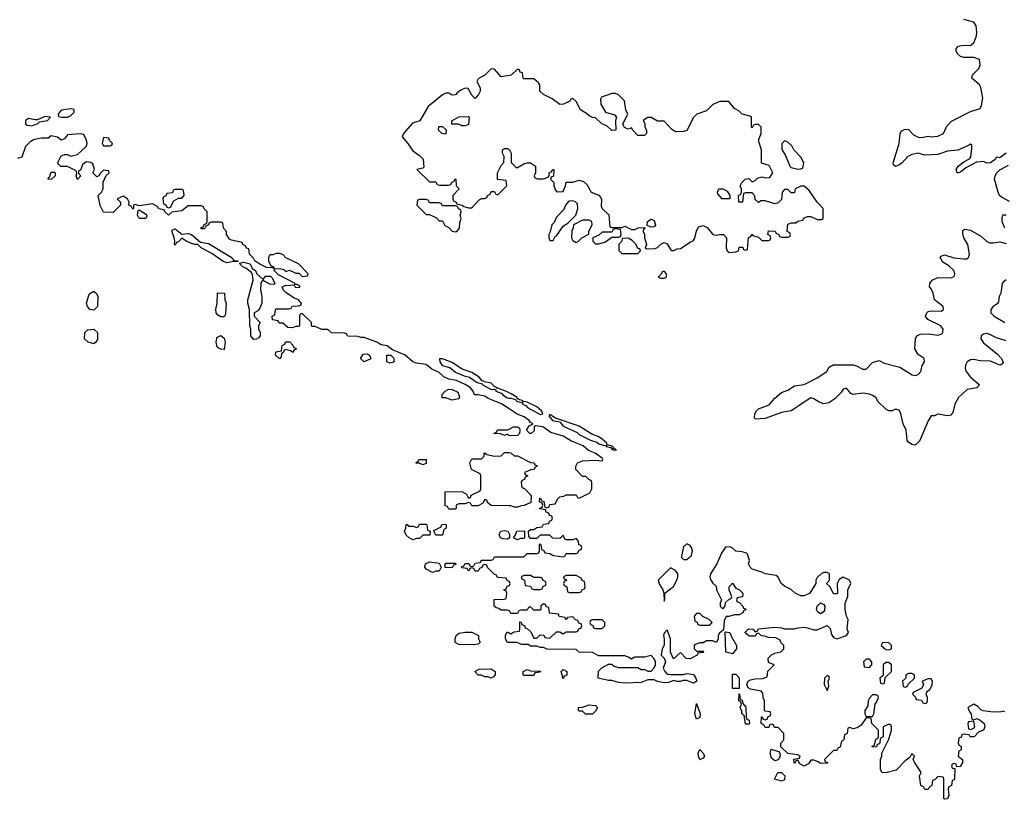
# Model space of a CAD drawing. Header units: inches. Extents: x 2601682 to 2755810, y 449311 to 584050.
# Tile 412 of 505: x 2686996 to 2693038, y 531966 to 536749. Entities that reach past the tile are written whole.
import ezdxf

# ---------------------------------------------------------------- set-up
doc = ezdxf.new("R2010")
doc.units = ezdxf.units.IN
doc.header["$MEASUREMENT"] = 0
doc.layers.add('C6583', color=7, linetype='Continuous')
doc.layers.add('C6593', color=7, linetype='Continuous')

msp = doc.modelspace()

# ---------------------------------------------------------------- linework, layer by layer
at = {"layer": 'C6583', "color": 2, "elevation": 6}
for points in [[(2690000, 536406.7), (2689950, 536398), (2689910, 536446), (2689890, 536448), (2689850, 536408), (2689810, 536386), (2689802, 536370), (2689822, 536330), (2689822, 536310), (2689810.9, 536289.1), (2689790, 536266), (2689770, 536286), (2689747.3, 536327.3), (2689730, 536328), (2689703.6, 536316.4), (2689679.6, 536300.4), (2689670, 536288), (2689650, 536286), (2689630, 536298), (2689610, 536298), (2689590, 536288), (2689503.5, 536216.5), (2689451.3, 536128.7), (2689406, 536114), (2689352, 536050), (2689342, 536030), (2689378, 535990), (2689406.8, 535946.8), (2689450, 535916), (2689472.7, 535892.7), (2689476, 535844), (2689470, 535838), (2689434, 535830), (2689510, 535754), (2689550, 535754), (2689558, 535738), (2689572.7, 535732.7), (2689627.3, 535732.7), (2689642, 535738), (2689646, 535750), (2689662, 535758), (2689668.4, 535771.6), (2689672, 535770), (2689674, 535730), (2689692, 535710), (2689654, 535670), (2689654, 535650), (2689658, 535638), (2689674, 535630), (2689678, 535618), (2689711.6, 535611.6), (2689722, 535602), (2689750, 535594), (2689770, 535594), (2689816.4, 535643.6), (2689832, 535652), (2689848, 535652), (2689862, 535658), (2689866, 535670), (2689882, 535678), (2689890, 535694), (2689910, 535694), (2689918, 535678), (2689930, 535674), (2689986, 535730), (2689982, 535762), (2689928, 535768), (2689928.7, 535810), (2689950, 535854), (2689967.3, 535872.7), (2689968, 535910), (2689958, 535930), (2689958, 535950), (2689970, 535958), (2689990, 535958), (2690000, 535951.3)], [(2690000, 534361), (2689951.9, 534391.9), (2689870, 534424), (2689850, 534439), (2689810, 534448), (2689787.3, 534447.3), (2689778, 534470), (2689762, 534490), (2689728.7, 534510), (2689675.5, 534535.5), (2689630, 534544), (2689598.6, 534558.6), (2689570, 534584), (2689524.5, 534604.5), (2689490, 534634), (2689430, 534641.2), (2689409.2, 534649.2), (2689362, 534690), (2689283.2, 534723.2), (2689250, 534748.7), (2689213.2, 534753.2), (2689188, 534770), (2689110, 534798), (2689090, 534798), (2689070, 534806), (2689010, 534808), (2689002, 534822), (2688990, 534826), (2688910, 534828), (2688887.3, 534847.3), (2688850, 534848), (2688810, 534866), (2688790, 534866), (2688786, 534870), (2688786, 534890), (2688730, 534946), (2688718, 534942), (2688714, 534930), (2688714, 534870), (2688710, 534866), (2688690, 534866), (2688670, 534858), (2688640.4, 534860.4), (2688610, 534886), (2688587.3, 534887.3), (2688582, 534902), (2688547.3, 534907.3), (2688546, 534930), (2688562, 534938), (2688566, 534970), (2688570, 534974), (2688650, 534974), (2688662, 534978), (2688668.4, 534991.6), (2688707.3, 534992.7), (2688722, 534998), (2688726, 535010), (2688715.3, 535015.3), (2688708, 535030), (2688680.9, 535040.9), (2688630, 535075.3), (2688615.3, 535090), (2688606, 535110), (2688630, 535121), (2688650, 535118), (2688670, 535122), (2688679.6, 535119.6), (2688687.1, 535107.1), (2688715.3, 535104.7), (2688715.3, 535115.3), (2688690, 535126), (2688682, 535122), (2688686, 535130), (2688584, 535184), (2688558, 535210), (2688560.4, 535219.6), (2688590, 535222), (2688616, 535216), (2688630, 535204.7), (2688652, 535212), (2688690, 535194), (2688710, 535194), (2688730, 535174), (2688762, 535178), (2688766, 535190), (2688706, 535250), (2688630, 535288), (2688610, 535308), (2688590, 535315.3), (2688570, 535314), (2688550, 535306), (2688530, 535306), (2688522, 535290), (2688522, 535270), (2688538, 535238), (2688550, 535234), (2688558, 535222), (2688547.3, 535227.3), (2688510, 535228.7), (2688469, 535249), (2688438, 535270), (2688430, 535286), (2688406, 535310), (2688402, 535342), (2688388, 535348), (2688382, 535362), (2688366, 535370), (2688362, 535382), (2688295.3, 535395.3), (2688283.1, 535403.1), (2688266, 535430), (2688266, 535450), (2688246, 535470), (2688242, 535502), (2688230, 535506), (2688170, 535506), (2688158, 535502), (2688154, 535490), (2688138, 535482), (2688130, 535466), (2688110, 535466), (2688110, 535474), (2688122, 535478), (2688128, 535492), (2688142, 535498), (2688146, 535510), (2688146, 535570), (2688127.3, 535587.3), (2688122, 535602), (2688110, 535606), (2688030, 535606), (2687990, 535575.3), (2687930, 535568), (2687910, 535548.7), (2687886, 535570), (2687882, 535582), (2687850, 535588), (2687842, 535602), (2687810, 535618), (2687730, 535606), (2687704.7, 535615.3), (2687694, 535610), (2687694, 535590), (2687690, 535586), (2687682, 535602), (2687666, 535610), (2687668, 535630), (2687658, 535650), (2687630, 535666), (2687594, 535650), (2687614, 535630), (2687614, 535610), (2687570, 535566), (2687510, 535568), (2687490, 535608), (2687478, 535670), (2687498, 535690), (2687508, 535710), (2687508.4, 535751.6), (2687527.3, 535792.7), (2687546, 535810), (2687542, 535822), (2687510, 535826), (2687490, 535806), (2687482, 535790), (2687470, 535784), (2687445.2, 535810), (2687455.3, 535830), (2687444, 535864), (2687432.3, 535872.3), (2687403.5, 535876.5), (2687381.4, 535858.6), (2687370, 535826), (2687358, 535822), (2687354, 535810), (2687370.7, 535790), (2687350, 535769), (2687342, 535790), (2687346, 535806), (2687342, 535822), (2687290, 535848), (2687248, 535848), (2687228, 535868), (2687250, 535914), (2687270, 535922), (2687290, 535922), (2687310, 535912), (2687350, 535922), (2687404, 535970), (2687409.3, 535990), (2687406.6, 536010), (2687390, 536044), (2687370, 536049.2), (2687290, 536042), (2687270, 536018), (2687250, 536008.7), (2687228.9, 536028.9), (2687190, 536035.3), (2687170, 536022), (2687130, 536022), (2687085.4, 536014.6), (2687059.8, 536000.2), (2687032, 535970), (2687010, 535906), (2686982, 535898)], [(2690000, 534459.2), (2689972.7, 534472.7), (2689930, 534488), (2689926, 534486), (2689926, 534490), (2689910, 534498), (2689890, 534519), (2689846, 534526), (2689846, 534530), (2689834, 534534), (2689815.5, 534555.5), (2689770, 534584), (2689706.3, 534606.3), (2689650, 534645.2), (2689590, 534669), (2689572.7, 534667.3), (2689574.8, 534650), (2689587.9, 534627.9), (2689635.2, 534615.2), (2689670, 534586.8), (2689724, 534564), (2689756.3, 534556.3), (2689803.5, 534523.5), (2689834, 534514), (2689834, 534510), (2689890, 534481), (2689910, 534482), (2689918, 534478), (2689918, 534470), (2689956, 534456), (2689958, 534450), (2689988.1, 534428.1), (2690000, 534427.4)], [(2690000, 534197.6), (2689998, 534198), (2689990, 534206), (2689970, 534198), (2689947.3, 534207.3), (2689906, 534210), (2689922, 534218), (2689928.4, 534231.6), (2689990, 534232), (2690000, 534237)], [(2690000, 533766.2), (2689888.4, 533768.4), (2689867.3, 533787.3), (2689862, 533802), (2689850, 533806), (2689838, 533782), (2689810, 533766), (2689770, 533766), (2689762, 533782), (2689750, 533786), (2689730, 533778), (2689690, 533778), (2689674, 533770), (2689674, 533750), (2689670, 533746), (2689630, 533746), (2689622, 533762), (2689607.3, 533767.3), (2689607.3, 533852.7), (2689710, 533854), (2689738, 533838), (2689750, 533814), (2689762, 533818), (2689767.3, 533832.7), (2689822, 533858), (2689826, 533870), (2689826, 533950), (2689822, 533962), (2689768, 533990), (2689758, 534030), (2689770, 534054), (2689830, 534054), (2689846, 534070), (2689846, 534090), (2689850, 534092), (2689862, 534082), (2689910, 534072), (2689950, 534074), (2689970, 534094), (2690000, 534092.5)], [(2690000, 533568.7), (2689990, 533562), (2689963.1, 533563.1), (2689946, 533570), (2689938, 533590), (2689948, 533610), (2689970, 533616), (2689992, 533610), (2690000, 533594)], [(2690000, 533302.7), (2689987.3, 533307.3), (2689982, 533322), (2689927.3, 533327.3), (2689922, 533342), (2689907.3, 533347.3), (2689867.3, 533387.3), (2689862, 533402), (2689850, 533406), (2689838, 533402), (2689832.7, 533387.3), (2689818, 533382), (2689810, 533366), (2689790, 533366), (2689782, 533382), (2689770, 533386), (2689758, 533382), (2689754, 533370), (2689748.4, 533368.4), (2689742, 533382), (2689710, 533386), (2689707.3, 533392.7), (2689722, 533398), (2689730, 533412), (2689752, 533412), (2689758, 533398), (2689770, 533394), (2689782, 533398), (2689790, 533414), (2689822, 533418), (2689830, 533434), (2689890, 533434), (2689902, 533438), (2689910, 533454), (2690000, 533454)], [(2690000, 533122.7), (2689990, 533126), (2689950, 533126), (2689936.4, 533136.4), (2689920.4, 533140.4), (2689908, 533150), (2689907.3, 533192.7), (2689970, 533194), (2689982, 533198), (2689986, 533230), (2689982, 533242), (2689966, 533250), (2689982, 533258), (2689987.3, 533272.7), (2690000, 533277.3)], [(2690000, 532928.2), (2689988.4, 532928.4), (2689978, 532950), (2689978, 532970), (2689987.3, 532992.7), (2690000, 532986.7)]]:
    msp.add_lwpolyline(points, dxfattribs=at)
for points in [[(2687310, 536201.2), (2687250, 536194), (2687232, 536170), (2687234, 536154), (2687251.6, 536151.6), (2687288.4, 536151.6), (2687310, 536161), (2687330, 536182), (2687330, 536198)], [(2687150, 536155.3), (2687104.7, 536135.3), (2687090, 536134), (2687050, 536142), (2687032, 536130), (2687032, 536110), (2687041, 536101), (2687070, 536098), (2687090, 536104.7), (2687106, 536110), (2687118, 536122), (2687166, 536130), (2687186, 536150)], [(2689710, 536098), (2689688.4, 536108.4), (2689648, 536108), (2689647.3, 536127.3), (2689690, 536152), (2689750, 536154), (2689754, 536150), (2689750, 536106), (2689730, 536098)], [(2689610, 536046), (2689586, 536050), (2689566, 536070), (2689567.3, 536092.7), (2689590, 536094), (2689612, 536072)], [(2687510, 536026), (2687502, 535990), (2687510, 535974), (2687550, 535974), (2687562, 535978), (2687566, 535990), (2687547.3, 536007.3), (2687542, 536022)], [(2687190, 535768.7), (2687168, 535770), (2687178, 535782), (2687190, 535814), (2687210, 535814), (2687214, 535810), (2687214, 535790)], [(2687990, 535706), (2687950, 535706), (2687938, 535702), (2687932.7, 535687.3), (2687898, 535682), (2687892.7, 535667.3), (2687878, 535662), (2687874, 535650), (2687878, 535618), (2687892.7, 535612.7), (2687898, 535598), (2687910, 535594), (2687922, 535598), (2687942, 535638), (2687970, 535654), (2687990, 535654), (2688006, 535670), (2688002, 535702)], [(2689490, 535646), (2689450, 535646), (2689438, 535642), (2689434, 535610), (2689490, 535554), (2689510, 535554), (2689552.7, 535532.7), (2689570, 535514), (2689590, 535514), (2689605.4, 535485.4), (2689630, 535474), (2689650, 535452), (2689670, 535446.8), (2689678, 535450), (2689695.3, 535470), (2689696.4, 535503.6), (2689706, 535530), (2689698, 535550), (2689706, 535570), (2689702, 535582), (2689688, 535588), (2689682, 535602), (2689670, 535606), (2689590, 535606), (2689582, 535622), (2689570, 535626), (2689510, 535626), (2689502, 535642)], [(2687728.9, 535528.9), (2687718, 535550), (2687722, 535578), (2687730, 535582), (2687774.4, 535554.4), (2687776.9, 535543.1), (2687770, 535529)], [(2687990, 535432), (2688030, 535436), (2688050.7, 535430.7), (2688104.7, 535384.7), (2688155.5, 535375.5), (2688292.7, 535292.7), (2688310, 535271.3), (2688334, 535270), (2688334, 535266), (2688330, 535266), (2688306, 535266), (2688270, 535257.2), (2688245.6, 535265.6), (2688174.8, 535314.8), (2688109.5, 535349.5), (2688090, 535369), (2688070, 535369.2), (2688050, 535376), (2688018, 535390), (2687990, 535408.7), (2687970, 535386), (2687958, 535382), (2687950, 535366), (2687946, 535370), (2687948, 535392), (2687944, 535410), (2687930, 535454), (2687938, 535462), (2687950, 535464.7)], [(2688490, 535154), (2688505.2, 535174.8), (2688535.3, 535175.3), (2688545.4, 535165.4), (2688562, 535130), (2688555.3, 535124.7), (2688530, 535125.2), (2688490, 535148.7), (2688479.6, 535140.4), (2688476, 535130), (2688474.4, 535094.4), (2688481, 535050), (2688481, 535010), (2688470, 534978), (2688456.9, 534963.1), (2688434, 534950), (2688434, 534930), (2688472, 534890), (2688462, 534870), (2688462, 534850), (2688470.9, 534830.9), (2688470.9, 534809.1), (2688463.6, 534796.4), (2688450, 534788), (2688430, 534786), (2688415.3, 534810), (2688415.3, 534850), (2688408, 534870), (2688406, 534970), (2688395.3, 535010), (2688395.3, 535030), (2688429, 535150), (2688424, 535184), (2688418, 535198), (2688384, 535224), (2688368, 535230), (2688346, 535250), (2688346, 535254), (2688370, 535262), (2688411.3, 535251.3), (2688422, 535222), (2688442, 535210), (2688452, 535190)], [(2687450, 534967), (2687426, 534970), (2687412, 534990), (2687406.6, 535010), (2687420.5, 535059.5), (2687430, 535071), (2687450, 535082.8), (2687468, 535068), (2687476.3, 535050), (2687473.4, 534990)], [(2688230, 534926), (2688210, 534938), (2688202, 534950), (2688199, 534970), (2688208.7, 535010), (2688210, 535074), (2688252, 535070), (2688254, 535030), (2688262, 535010), (2688258, 534942), (2688250, 534926)], [(2687450, 534759.3), (2687415.3, 534770), (2687393.2, 534790), (2687396, 534830), (2687414, 534846), (2687450, 534850.4), (2687473.4, 534830), (2687472.7, 534787.3), (2687462.8, 534770)], [(2688250, 534726), (2688230, 534728), (2688210, 534738), (2688205.2, 534750), (2688201.2, 534770), (2688205.6, 534794.4), (2688210, 534802), (2688230, 534812), (2688250, 534794), (2688256, 534770)], [(2688674, 534706), (2688658, 534718), (2688630, 534726), (2688618, 534722), (2688614, 534710), (2688602, 534698), (2688599.6, 534680.4), (2688590, 534668), (2688566, 534690), (2688568.4, 534711.6), (2688602, 534718), (2688606, 534750), (2688622, 534758), (2688627.3, 534772.7), (2688652.7, 534772.7), (2688672.7, 534752.7), (2688678, 534738), (2688690, 534734), (2688692.7, 534727.3), (2688678, 534722)], [(2689110, 534648.7), (2689088.4, 534668.4), (2689088.4, 534671.6), (2689104, 534696), (2689130, 534698), (2689142, 534690), (2689151.6, 534668.4)], [(2689270, 534642), (2689248, 534650), (2689249, 534691), (2689274, 534690), (2689290, 534674), (2689294, 534650), (2689290, 534648)], [(2689650, 534414), (2689610, 534428), (2689588.4, 534428.4), (2689588, 534450), (2689606, 534470), (2689630, 534482), (2689650, 534481), (2689683.6, 534463.6), (2689695.3, 534435.3), (2689690, 534422)], [(2689470, 534018), (2689447.3, 534027.3), (2689428.9, 534028.9), (2689428, 534032), (2689442, 534038), (2689446, 534050), (2689490, 534051.3), (2689490, 534026)], [(2689410, 533558), (2689386, 533570), (2689367.3, 533587.3), (2689358, 533610), (2689366, 533630), (2689367.3, 533652.7), (2689372.7, 533652.7), (2689382, 533642), (2689410, 533642), (2689430, 533634), (2689442, 533638), (2689450, 533654), (2689490, 533654), (2689494, 533650), (2689498, 533618), (2689514, 533610), (2689512.7, 533587.3), (2689470, 533586), (2689450, 533566), (2689430, 533566)], [(2689550, 533586), (2689538, 533610), (2689542, 533618), (2689582, 533638), (2689587.3, 533652.7), (2689610, 533654), (2689614, 533650), (2689614, 533630), (2689598, 533622), (2689590, 533586)], [(2689530, 533358), (2689490, 533378), (2689482, 533390), (2689486, 533410), (2689510, 533422), (2689570, 533414), (2689582, 533390), (2689570, 533366), (2689550, 533366)], [(2689650, 533386), (2689607.3, 533387.3), (2689606, 533410), (2689610, 533414), (2689670, 533414), (2689672.7, 533407.3), (2689658, 533402)], [(2689786.4, 532913.6), (2689690, 532915.3), (2689668.7, 532928.7), (2689668, 532950), (2689675.3, 532970), (2689690, 532984.7), (2689730, 532992), (2689770, 532992), (2689811.3, 532971.3), (2689812, 532950), (2689822, 532930), (2689810, 532918)], [(2689890, 532709.2), (2689870, 532718), (2689850, 532718), (2689830, 532728), (2689810, 532728), (2689788, 532750), (2689816.4, 532763.6), (2689890, 532766), (2689914, 532750), (2689914, 532730), (2689903.6, 532716.4)]]:
    msp.add_lwpolyline(points, close=True, dxfattribs=at)
at = {"layer": 'C6593', "color": 2}
for points, elevation in [([(2693050, 535929.2), (2693010, 535902), (2692990, 535906), (2692982, 535890), (2692954, 535870), (2692930, 535868), (2692910, 535879), (2692866.4, 535873.6), (2692801.1, 535838.9), (2692770, 535814), (2692754, 535810), (2692748.7, 535810), (2692742, 535830), (2692755.3, 535850), (2692790, 535876), (2692825.2, 535894.8), (2692833.6, 535906.4), (2692839, 535959), (2692838, 535978), (2692830, 535986), (2692822, 535978), (2692752.7, 535947.3), (2692690, 535941.2), (2692630, 535922), (2692550, 535918), (2692510, 535929.2), (2692470, 535920.9), (2692446, 535910), (2692410.5, 535869.5), (2692390, 535855.3), (2692370, 535848.7), (2692358, 535858), (2692355.3, 535870), (2692393.2, 535990), (2692398, 536050), (2692410, 536066.8), (2692430, 536077.3), (2692450, 536074), (2692481.3, 536041.3), (2692510, 536027.7), (2692530, 536024.9), (2692570, 536034), (2692590, 536030.8), (2692630, 536033.4), (2692665.2, 536050), (2692685.4, 536094.6), (2692714.5, 536125.5), (2692830, 536186.4), (2692890, 536204.7), (2692898.6, 536221.4), (2692906, 536270), (2692893.4, 536333.4), (2692886, 536350), (2692839.3, 536390), (2692842.7, 536410), (2692880.9, 536450), (2692889.4, 536470), (2692885.2, 536505.2), (2692850, 536516.2), (2692790, 536517), (2692770, 536523.7), (2692750, 536539), (2692743.2, 536556.8), (2692742.7, 536570), (2692754.8, 536585.2), (2692787.5, 536592.5), (2692830, 536590.7), (2692850, 536606.8), (2692867, 536650), (2692869.5, 536670), (2692865.2, 536710), (2692850, 536734), (2692788.7, 536750)], 2), ([(2690000, 535951.3), (2690002, 535950), (2690011.3, 535930), (2690012.7, 535872.7), (2690042, 535842), (2690050, 535842), (2690090, 535864.7), (2690110.9, 535870.9), (2690130.7, 535870.7), (2690162, 535850), (2690162, 535810), (2690154, 535790), (2690158, 535778), (2690172.7, 535772.7), (2690210, 535772), (2690238, 535782), (2690246, 535790), (2690246, 535810), (2690262, 535818), (2690266, 535830), (2690274, 535830), (2690271.6, 535788.4), (2690258, 535782), (2690254, 535770), (2690274, 535750), (2690274, 535730), (2690283.6, 535703.6), (2690292.7, 535692.7), (2690330, 535694), (2690346, 535730), (2690348.4, 535751.6), (2690390, 535752), (2690430, 535764.7), (2690455.3, 535755.3), (2690476.8, 535736.8), (2690502, 535690), (2690550, 535672), (2690559.8, 535659.8), (2690565.4, 535645.4), (2690564.7, 535604.7), (2690571.1, 535591.1), (2690611.6, 535551.6), (2690618, 535478), (2690630, 535474), (2690690, 535474), (2690710, 535482), (2690750, 535462), (2690770, 535462), (2690791.6, 535471.6), (2690834, 535474), (2690822, 535458), (2690822, 535450), (2690831, 535431), (2690831, 535410), (2690842, 535370), (2690834, 535350), (2690843.6, 535343.6), (2690894.6, 535345.4), (2690908.9, 535351.1), (2690930, 535372), (2690950, 535382), (2690970, 535374), (2690992.7, 535332.7), (2691010, 535332), (2691030, 535342), (2691050, 535344.7), (2691110, 535384.7), (2691128.4, 535391.6), (2691136.4, 535403.6), (2691148.9, 535451.1), (2691162, 535478), (2691190, 535486), (2691214, 535474), (2691250, 535431.3), (2691270, 535426), (2691291.1, 535431.1), (2691314, 535430), (2691334, 535410), (2691331.3, 535350), (2691338, 535330), (2691350, 535321), (2691390, 535324.7), (2691406, 535330), (2691410, 535354), (2691432.7, 535352.7), (2691438, 535338), (2691450, 535334), (2691462, 535338), (2691468.4, 535411.6), (2691482, 535418), (2691488, 535432), (2691502, 535422), (2691530, 535414), (2691550, 535394), (2691590, 535394), (2691602, 535398), (2691606, 535410), (2691602, 535422), (2691586, 535430), (2691590, 535454), (2691631.6, 535451.6), (2691638, 535438), (2691652.7, 535432.7), (2691658, 535418), (2691670, 535414), (2691710, 535414), (2691722, 535418), (2691726, 535430), (2691722, 535442), (2691706, 535450), (2691710, 535494), (2691730, 535502), (2691758, 535502), (2691770, 535512), (2691802, 535518), (2691810, 535534), (2691830, 535542), (2691850, 535542), (2691890, 535522), (2691916.4, 535523.6), (2691926, 535530), (2691926, 535590), (2691889.1, 535629.1), (2691840.4, 535700.4), (2691810, 535728), (2691790, 535728), (2691754, 535710), (2691750, 535686), (2691730, 535686), (2691710, 535706), (2691690, 535706), (2691674, 535690), (2691670, 535646), (2691650, 535626), (2691630, 535618), (2691570, 535638), (2691543.6, 535636.4), (2691530, 535628), (2691510, 535646), (2691507.3, 535667.3), (2691490, 535686), (2691450, 535686), (2691438, 535682), (2691431.6, 535628.4), (2691408.9, 535628.9), (2691406, 535670), (2691422, 535678), (2691426, 535690), (2691426, 535710), (2691418, 535730), (2691428, 535750), (2691448, 535770), (2691470, 535774), (2691490, 535754), (2691510, 535762), (2691524, 535776), (2691550, 535784.7), (2691570, 535778), (2691599, 535781), (2691618, 535810), (2691594.6, 535854.6), (2691548.4, 535868.4), (2691549, 535949), (2691528.7, 536010), (2691546, 536050), (2691546, 536090), (2691530, 536106), (2691510, 536106), (2691498, 536102), (2691490, 536086), (2691486, 536090), (2691486, 536150), (2691476.4, 536156.4), (2691429.1, 536169.1), (2691410, 536188), (2691383.1, 536203.1), (2691347.3, 536247.3), (2691292.7, 536247.3), (2691250, 536228), (2691210.9, 536189.1), (2691151.1, 536168.9), (2691131.1, 536148.9), (2691090.8, 536069.2), (2691070, 536062), (2691020.4, 536060.4), (2690996.4, 536076.4), (2690950, 536126), (2690910, 536126), (2690870, 536148), (2690850, 536148), (2690822, 536130), (2690831.3, 536111.3), (2690832, 536090), (2690842, 536070), (2690842, 536050), (2690830, 536038), (2690790, 536038), (2690758, 536070), (2690750, 536086), (2690730, 536078), (2690720.4, 536080.4), (2690708, 536088), (2690700.4, 536100.4), (2690698, 536110), (2690728, 536170), (2690716.4, 536196.4), (2690708, 536250), (2690668.9, 536288.9), (2690650, 536295.3), (2690630, 536295.3), (2690566, 536274), (2690559.6, 536260.4), (2690562, 536230), (2690590, 536182), (2690645.4, 536165.4), (2690658, 536150), (2690652, 536130), (2690654, 536070), (2690630, 536068), (2690598, 536098), (2690568.9, 536108.9), (2690530, 536146), (2690510, 536148), (2690490, 536158), (2690474, 536174), (2690436.4, 536196.4), (2690410, 536246), (2690390, 536266), (2690378, 536262), (2690371.6, 536248.4), (2690334, 536230), (2690311, 536229), (2690263.1, 536263.1), (2690210, 536288.7), (2690188.7, 536310), (2690188, 536350), (2690180.4, 536360.4), (2690150, 536386), (2690090, 536386), (2690086, 536390), (2690082, 536422), (2690067.3, 536427.3), (2690062, 536442), (2690050, 536446), (2690011.3, 536408.7), (2690000, 536406.7)], 6), ([(2693070, 535632.7), (2693020.7, 535660.7), (2693009.5, 535669.5), (2692999.3, 535690), (2692978, 535770), (2692980.9, 535790), (2692991.8, 535810), (2693010, 535828.2), (2693063.9, 535856.1)], 2), ([(2693041.2, 535470), (2693025.2, 535510), (2693024, 535536), (2693029, 535551), (2693050, 535551)], 2), ([(2693050, 534779), (2692990, 534796), (2692950, 534818), (2692930, 534822.7), (2692910, 534819.3), (2692896, 534810), (2692894.8, 534790), (2692910, 534766.8), (2692996.7, 534696.7), (2693021, 534670), (2693030, 534646), (2693023.6, 534636.4), (2693010, 534629), (2692953.8, 534653.8), (2692890, 534656.2), (2692850, 534663.7), (2692830, 534662.7), (2692811, 534650), (2692800.7, 534630), (2692798.8, 534610), (2692804, 534590), (2692830, 534556), (2692884.7, 534510), (2692879.8, 534500.2), (2692870, 534489.2), (2692810, 534479.3), (2692756, 534430), (2692733.4, 534390), (2692722, 534338), (2692710, 534322), (2692690, 534319), (2692630, 534328), (2692610, 534318), (2692590, 534318), (2692570, 534288), (2692517.1, 534162.9), (2692490, 534139.3), (2692470, 534142.7), (2692450, 534157.2), (2692440.9, 534170), (2692436, 534230), (2692417.2, 534270), (2692404, 534330), (2692392.5, 534352.5), (2692370, 534359), (2692350, 534348.7), (2692330, 534348.7), (2692310, 534359), (2692264.8, 534404.8), (2692249, 534430), (2692230, 534442.7), (2692210, 534452.3), (2692170, 534458.4), (2692110, 534448.7), (2692096, 534456), (2692070, 534488.7), (2692050, 534482), (2692037.6, 534462.4), (2691998.3, 534421.7), (2691962, 534398), (2691930, 534392.3), (2691902, 534402), (2691870, 534423.7), (2691850, 534429.3), (2691730, 534349.3), (2691670, 534339.5), (2691570, 534302), (2691510, 534298), (2691506, 534306), (2691507, 534330), (2691517.2, 534350), (2691530, 534360.7), (2691595.1, 534384.9), (2691630, 534427.3), (2691670, 534461), (2691710, 534476), (2691750, 534502.8), (2691810, 534511.3), (2691890, 534552), (2691948, 534590), (2691963.1, 534616.9), (2691988.4, 534631.6), (2692110.9, 534630.9), (2692130, 534626), (2692170, 534604.7), (2692190, 534604.7), (2692230, 534644.7), (2692270, 534658), (2692301.4, 534641.4), (2692396.7, 534616.7), (2692472, 534570), (2692490, 534565.5), (2692510, 534571), (2692525.2, 534590), (2692533.6, 534626.4), (2692548, 534650), (2692546, 534670), (2692510, 534695.3), (2692489.2, 534730), (2692494, 534790), (2692502, 534810), (2692520.9, 534819.1), (2692570, 534822), (2692630, 534814), (2692650, 534818.8), (2692661.2, 534830), (2692662.7, 534850), (2692649, 534870), (2692569.6, 534909.6), (2692555.3, 534930), (2692562, 534950), (2692570, 534958), (2692590, 534962.8), (2692650, 534960.7), (2692664, 534970), (2692662, 534990), (2692609.3, 535029.3), (2692602, 535070), (2692590, 535098), (2692578, 535110), (2692582, 535130), (2692595.3, 535150), (2692630, 535167.3), (2692710, 535166), (2692730, 535174), (2692735.3, 535190), (2692728.7, 535210), (2692698.6, 535238.6), (2692661.5, 535261.5), (2692644, 535290), (2692650, 535298), (2692670, 535306), (2692727.3, 535287.3), (2692790, 535280.7), (2692810, 535281), (2692819, 535290), (2692824, 535310), (2692813.2, 535370), (2692789.2, 535410), (2692783.1, 535436.9), (2692784, 535456), (2692796.4, 535463.6), (2692830, 535457.3), (2692898, 535418), (2692930, 535387.3), (2692950, 535380.7), (2692970, 535378.8), (2693010, 535386), (2693050, 535376)], 2), ([(2693050, 535152.3), (2693030, 535139), (2693024, 535130), (2693016, 535070), (2693007.3, 535050), (2693002, 535018), (2692994.4, 535005.6), (2692970, 534988.7), (2692956, 534970), (2692954.8, 534950), (2692976, 534930), (2693042, 534890)], 2), ([(2690000, 534427.4), (2690010, 534426.8), (2690038, 534418), (2690042, 534410), (2690050, 534406.8), (2690079.6, 534399.6), (2690082, 534390), (2690102, 534382), (2690112, 534370), (2690190, 534327.3), (2690206, 534330), (2690199, 534350), (2690170, 534374), (2690110, 534402), (2690094, 534406), (2690082, 534402), (2690086, 534410), (2690058, 534418), (2690046, 534426), (2690048, 534430), (2690012.9, 534452.9), (2690000, 534459.2)], 6), ([(2690000, 533454), (2690090, 533454), (2690110, 533474), (2690170, 533474), (2690182, 533478), (2690186, 533490), (2690186, 533530), (2690190, 533534), (2690194, 533530), (2690198, 533498), (2690212.7, 533492.7), (2690218, 533478), (2690250, 533474), (2690270, 533462), (2690330, 533454), (2690342, 533458), (2690350, 533474), (2690410, 533474), (2690422, 533478), (2690427.3, 533492.7), (2690442, 533498), (2690446, 533510), (2690442, 533522), (2690427.3, 533527.3), (2690426, 533550), (2690410, 533566), (2690390, 533558), (2690350, 533558), (2690342, 533562), (2690330, 533586), (2690310, 533566), (2690268.4, 533568.4), (2690250, 533586), (2690190, 533586), (2690170, 533566), (2690130, 533566), (2690120.4, 533580.4), (2690118, 533610), (2690130, 533622), (2690150, 533622), (2690170, 533634), (2690202, 533638), (2690210, 533654), (2690242, 533658), (2690247.3, 533672.7), (2690262, 533678), (2690266, 533690), (2690262, 533702), (2690247.3, 533707.3), (2690242, 533722), (2690227.3, 533727.3), (2690222, 533742), (2690187.3, 533747.3), (2690187.3, 533752.7), (2690202, 533758), (2690206, 533770), (2690202, 533782), (2690186, 533790), (2690187.3, 533812.7), (2690192.7, 533812.7), (2690198, 533798), (2690212.7, 533792.7), (2690218, 533758), (2690230, 533754), (2690242, 533758), (2690250, 533774), (2690282, 533778), (2690298, 533810), (2690310, 533822), (2690334.6, 533825.4), (2690350, 533834), (2690410, 533834), (2690418, 533818), (2690430, 533814), (2690494.6, 533845.4), (2690506, 533870), (2690506, 533910), (2690502, 533922), (2690490, 533926), (2690470, 533946), (2690450, 533946), (2690408.7, 533988.7), (2690408, 534010), (2690418, 534030), (2690450, 534042.8), (2690530, 534046), (2690570, 534042), (2690575.3, 534050), (2690570, 534058), (2690528, 534090), (2690486, 534106), (2690453.6, 534133.6), (2690382.4, 534162.4), (2690330, 534192.7), (2690255.5, 534215.5), (2690206, 534250), (2690162, 534258), (2690154, 534250), (2690152.7, 534227.3), (2690134, 534210), (2690126, 534210), (2690106, 534230), (2690123.1, 534256.9), (2690146, 534270), (2690130, 534278), (2690122, 534290), (2690091.7, 534311.7), (2690049.3, 534329.3), (2690000, 534361)], 6), ([(2690000, 534237), (2690026, 534250), (2690050, 534251.3), (2690062, 534242), (2690064.7, 534230), (2690062, 534210), (2690050, 534198), (2690010, 534195.3), (2690000, 534197.6)], 6), ([(2690000, 534092.5), (2690010, 534092), (2690030, 534074), (2690050, 534074), (2690130, 534032), (2690154, 534030), (2690158, 534018), (2690170, 534014), (2690172, 534010), (2690158, 534002), (2690154, 533990), (2690132.7, 533987.3), (2690094, 533970), (2690098, 533958), (2690114, 533950), (2690098, 533942), (2690092.7, 533927.3), (2690078, 533922), (2690074, 533910), (2690078, 533878), (2690092.7, 533872.7), (2690134, 533830), (2690132.7, 533787.3), (2690091.6, 533768.4), (2690072.7, 533767.3), (2690050, 533758), (2690030, 533758), (2690010, 533766), (2690000, 533766.2)], 6), ([(2690000, 533594), (2690002, 533590), (2690002, 533570), (2690000, 533568.7)], 6), ([(2693042, 532502), (2693027.3, 532507.3), (2693016.9, 532503.1), (2692970, 532501.2), (2692909, 532509), (2692894, 532514), (2692874.6, 532534.6), (2692850, 532548.7), (2692814, 532530), (2692823.6, 532503.6), (2692834, 532490), (2692838, 532458), (2692850, 532454), (2692870, 532462), (2692890, 532451.3), (2692914.8, 532430), (2692918, 532410), (2692910.7, 532389.3), (2692881, 532379), (2692854, 532350), (2692828.4, 532348.4), (2692822, 532362), (2692790, 532366), (2692778, 532362), (2692772.7, 532347.3), (2692758, 532342), (2692754, 532310), (2692758, 532298), (2692774, 532290), (2692774, 532270), (2692758, 532262), (2692754, 532230), (2692782, 532210), (2692782, 532190), (2692767.3, 532167.3), (2692746, 532166), (2692742, 532182), (2692730, 532186), (2692718, 532182), (2692714, 532170), (2692718, 532158), (2692734, 532154), (2692732.7, 532092.7), (2692730, 532086), (2692718, 532082), (2692714, 532050), (2692698, 532042), (2692694, 532030), (2692698, 531990), (2692690, 531968), (2692670, 531966), (2692666, 531970), (2692666, 532090), (2692662, 532102), (2692630, 532106), (2692612.7, 532087.3), (2692598, 532082), (2692594, 532050), (2692578, 532042), (2692570, 532026), (2692550, 532026), (2692542, 532042), (2692526, 532050), (2692518, 532110), (2692528, 532130), (2692486, 532194), (2692478, 532210), (2692486, 532230), (2692470, 532246), (2692458, 532222), (2692430, 532202), (2692375.3, 532144.7), (2692310, 532128), (2692286, 532130), (2692278, 532150), (2692278, 532210), (2692286, 532230), (2692286, 532250), (2692330, 532334), (2692346, 532390), (2692346, 532410), (2692342, 532422), (2692330, 532426), (2692294, 532410), (2692294, 532350), (2692278, 532342), (2692272.7, 532307.3), (2692258, 532302), (2692252.7, 532287.3), (2692230, 532286), (2692228, 532292), (2692242, 532298), (2692250, 532334), (2692262, 532338), (2692266, 532350), (2692266, 532390), (2692226, 532430), (2692222, 532462), (2692210, 532466), (2692190, 532466), (2692158.8, 532421.2), (2692136, 532404), (2692110, 532398), (2692090, 532406), (2692078, 532402), (2692074, 532370), (2692058, 532362), (2692054, 532330), (2692038, 532322), (2692030, 532286), (2692018, 532282), (2692010, 532266), (2691990, 532266), (2691934, 532210), (2691938, 532198), (2691952.7, 532192.7), (2691952.7, 532187.3), (2691910, 532186), (2691896.4, 532196.4), (2691870, 532206), (2691850, 532206), (2691836.9, 532183.1), (2691810, 532168.7), (2691783.1, 532183.1), (2691770, 532206), (2691758, 532202), (2691754, 532190), (2691748.4, 532188.4), (2691747.3, 532212.7), (2691782, 532218), (2691786, 532230), (2691770, 532238), (2691710, 532246), (2691667.3, 532287.3), (2691666, 532310), (2691686, 532330), (2691686, 532370), (2691650, 532406), (2691627.3, 532407.3), (2691622, 532422), (2691610, 532426), (2691598, 532422), (2691592.7, 532407.3), (2691570, 532406), (2691562, 532422), (2691546, 532430), (2691547.3, 532472.7), (2691552.7, 532472.7), (2691558, 532458), (2691570, 532454), (2691582, 532458), (2691587.3, 532472.7), (2691602, 532478), (2691606, 532490), (2691602, 532502), (2691570, 532506), (2691566, 532510), (2691566, 532570), (2691558, 532590), (2691556.4, 532616.4), (2691546, 532630), (2691481.2, 532641.2), (2691466, 532650), (2691458, 532670), (2691466, 532690), (2691481.2, 532698.8), (2691510, 532706), (2691553.6, 532706.4), (2691582, 532718), (2691587.3, 532752.7), (2691626, 532790), (2691590, 532806), (2691588.4, 532831.6), (2691608.4, 532851.6), (2691630, 532862), (2691666, 532870), (2691686, 532890), (2691686, 532910), (2691667.3, 532927.3), (2691662, 532942), (2691636.4, 532956.4), (2691590, 532958), (2691567.3, 532967.3), (2691548.4, 532968.4), (2691530, 532986), (2691518, 532982), (2691510, 532966), (2691472.7, 532967.3), (2691446, 532990), (2691468.7, 533011.3), (2691494, 533010), (2691510, 532994), (2691522, 532998), (2691530, 533012), (2691630, 533022), (2691670, 533018), (2691690, 533011.3), (2691750, 533011.3), (2691770, 533018), (2691810, 533021), (2691830, 533018.8), (2691870, 533004.7), (2691890, 533004.7), (2691952, 533032), (2691970, 533014), (2691978, 532978), (2691990, 532958), (2692011.1, 532951.1), (2692068.7, 532970), (2692081.2, 532990), (2692074, 533010), (2692079, 533070), (2692069, 533090), (2692061.2, 533130), (2692062, 533170), (2692078, 533210), (2692078, 533250), (2692095.3, 533290), (2692088, 533310), (2692050, 533328.7), (2692024.7, 533315.3), (2692012, 533290), (2692014, 533230), (2692010, 533226), (2691990, 533226), (2691968.4, 533268.4), (2691946, 533290), (2691966, 533310), (2691966, 533350), (2691950, 533358), (2691930, 533358), (2691914, 533350), (2691890, 533326), (2691882, 533310), (2691882, 533290), (2691844.7, 533230), (2691810, 533214), (2691790, 533213.2), (2691755.3, 533230), (2691730, 533254), (2691690, 533273.2), (2691669.6, 533289.6), (2691650, 533328), (2691639, 533339), (2691570, 533349), (2691557.2, 533357.2), (2691490, 533378), (2691478, 533390), (2691468, 533410), (2691475.3, 533430), (2691462, 533470), (2691455.5, 533475.5), (2691430, 533484), (2691390, 533488), (2691368.9, 533508.9), (2691354.6, 533514.6), (2691327.3, 533512.7), (2691303.4, 533476.6), (2691274, 533410), (2691234.8, 533350), (2691231, 533330), (2691235.3, 533315.3), (2691250, 533292), (2691270, 533274), (2691271.3, 533250), (2691302, 533190), (2691294, 533170), (2691294, 533150), (2691310, 533134), (2691326, 533150), (2691327.3, 533172.7), (2691350, 533194), (2691362, 533198), (2691366, 533210), (2691349.1, 533249.1), (2691349, 533270), (2691370, 533292), (2691390, 533262), (2691414, 533250), (2691434, 533230), (2691432, 533208), (2691398, 533202), (2691394, 533190), (2691398, 533178), (2691412.7, 533172.7), (2691434, 533150), (2691438, 533138), (2691450, 533134), (2691452, 533128), (2691438, 533122), (2691434, 533110), (2691410, 533098), (2691382, 533098), (2691348, 533088), (2691332, 533088), (2691319.6, 533060.4), (2691314, 533006), (2691290, 532986), (2691282, 532970), (2691282, 532950), (2691272.7, 532927.3), (2691250, 532938), (2691210, 532938), (2691190, 532926), (2691170, 532926), (2691143.6, 532916.4), (2691134, 532910), (2691134, 532890), (2691150, 532874), (2691190, 532874), (2691194, 532870), (2691190, 532866), (2691158, 532862), (2691154, 532850), (2691110, 532828), (2691086, 532830), (2691050, 532866), (2691008, 532828), (2690989.1, 532869.1), (2690988.7, 532950), (2690970, 533006), (2690950, 532986), (2690946, 532970), (2690951.3, 532951.3), (2690951.1, 532911.1), (2690938, 532890), (2690932, 532850), (2690950.9, 532830.9), (2690958, 532810), (2690944.7, 532770), (2690955.5, 532750), (2690970, 532733.4), (2690989.2, 532730.8), (2691069.1, 532730.9), (2691090, 532738), (2691130.6, 532730.6), (2691146, 532710), (2691150.8, 532690), (2691130, 532679), (2691090, 532695.3), (2691064.7, 532695.3), (2691050, 532689), (2691029.1, 532689.1), (2691010, 532695.3), (2690977.3, 532682.7), (2690950, 532681.2), (2690908.9, 532688.9), (2690890, 532698), (2690850, 532698), (2690810, 532682), (2690710, 532678), (2690670, 532682), (2690630, 532695.3), (2690610, 532694), (2690546, 532710), (2690547.3, 532752.7), (2690567.3, 532772.7), (2690610, 532794), (2690630, 532794), (2690643.6, 532783.6), (2690670, 532774), (2690790, 532774), (2690810, 532762), (2690830, 532762), (2690850, 532752), (2690870, 532752), (2690890, 532772), (2690897.2, 532790), (2690897.2, 532810), (2690890, 532828), (2690870, 532848), (2690830, 532838), (2690770, 532838), (2690750, 532826), (2690736.4, 532836.4), (2690710, 532846), (2690550, 532846), (2690510, 532866), (2690428.4, 532868.4), (2690410, 532886), (2690232.7, 532887.3), (2690210, 532898), (2690190, 532898), (2690170, 532906), (2690130, 532906), (2690115.3, 532915.3), (2690076.4, 532916.4), (2690047.3, 532927.3), (2690000, 532928.2)], 6), ([(2690000, 533277.3), (2690002, 533278), (2690006, 533290), (2690002, 533302), (2690000, 533302.7)], 6), ([(2690000, 532986.7), (2690010, 532982), (2690030, 532994), (2690062, 532998), (2690066, 533010), (2690066, 533054), (2690072.7, 533052.7), (2690078, 533038), (2690092.7, 533032.7), (2690098, 533018), (2690112.7, 533012.7), (2690132.7, 532992.7), (2690150, 532954), (2690170, 532954), (2690190, 532974), (2690212.7, 532972.7), (2690218, 532958), (2690250, 532954), (2690290, 532994), (2690310, 532994), (2690330, 532982), (2690350, 532994), (2690410, 532994), (2690422, 532998), (2690427.3, 533012.7), (2690442, 533018), (2690446, 533030), (2690442, 533042), (2690427.3, 533047.3), (2690422, 533062), (2690407.3, 533067.3), (2690390, 533086), (2690358, 533082), (2690350, 533066), (2690342, 533082), (2690307.3, 533087.3), (2690302, 533102), (2690247.3, 533107.3), (2690242, 533142), (2690227.3, 533147.3), (2690222, 533162), (2690210, 533166), (2690194, 533150), (2690194, 533130), (2690190, 533126), (2690150, 533126), (2690130, 533146), (2690118, 533142), (2690110, 533126), (2690070, 533126), (2690058, 533122), (2690050, 533106), (2690010, 533106), (2690002, 533122), (2690000, 533122.7)], 6)]:
    msp.add_lwpolyline(points, dxfattribs=dict(at, elevation=elevation))
at = {"layer": 'C6593', "color": 2, "elevation": 6}
for points in [[(2691690, 536006), (2691672.7, 535987.3), (2691672.7, 535952.7), (2691696, 535916), (2691722, 535850), (2691730, 535842), (2691770, 535832), (2691790, 535834), (2691802, 535838), (2691808, 535870), (2691790, 535906), (2691746, 535950), (2691734.6, 535974.6), (2691710, 535998)], [(2691350, 535648.7), (2691306, 535650), (2691280.4, 535680.4), (2691278, 535690), (2691286, 535710), (2691310, 535712), (2691336.9, 535696.9), (2691354, 535670), (2691354, 535650)], [(2690390, 535638), (2690365.4, 535634.6), (2690344.7, 535610), (2690335.3, 535584.7), (2690290, 535538), (2690275.3, 535504.7), (2690262, 535490), (2690252, 535448), (2690242, 535430), (2690242, 535410), (2690250, 535394), (2690270, 535394), (2690282, 535418), (2690290, 535422), (2690330, 535482), (2690360.4, 535499.6), (2690408, 535550), (2690422, 535590), (2690419, 535619), (2690408.9, 535628.9)], [(2690490, 535518), (2690450, 535518), (2690394, 535490), (2690392, 535470), (2690384.7, 535455.3), (2690382, 535410), (2690390, 535394), (2690410, 535382), (2690426, 535390), (2690446, 535410), (2690488, 535432), (2690488.9, 535451.1), (2690508, 535490), (2690506, 535510)], [(2690870, 535475.3), (2690846, 535486), (2690848, 535510), (2690870, 535524.7), (2690890, 535516), (2690898, 535490), (2690890, 535478)], [(2690650, 535466), (2690638, 535462), (2690630, 535446), (2690570, 535446), (2690550, 535426), (2690514, 535410), (2690514, 535390), (2690530, 535374), (2690550, 535374), (2690590, 535386), (2690630, 535414), (2690670, 535414), (2690682, 535418), (2690686, 535430), (2690682, 535462)], [(2690730, 535408), (2690694, 535406), (2690692, 535390), (2690672, 535370), (2690672.7, 535332.7), (2690690, 535314), (2690790, 535314), (2690806, 535330), (2690802, 535342), (2690787.3, 535347.3), (2690778, 535370), (2690754.6, 535394.6)], [(2690950, 535206), (2690938, 535202), (2690932.7, 535187.3), (2690914, 535170), (2690930, 535162), (2690950, 535162), (2690966, 535170), (2690966, 535190)], [(2690250, 534326), (2690242, 534318), (2690264.7, 534290), (2690310, 534282), (2690330, 534256), (2690416.1, 534216.1), (2690430, 534203), (2690498, 534170), (2690536.8, 534156.8), (2690550, 534146.8), (2690590, 534134), (2690598, 534138), (2690594, 534130), (2690623.6, 534123.6), (2690630, 534114), (2690638, 534118), (2690634, 534110), (2690650, 534107.7), (2690658, 534110), (2690640.4, 534120.4), (2690638, 534130), (2690600.4, 534140.4), (2690598, 534150), (2690570, 534175.3), (2690550, 534188.7), (2690506, 534206), (2690430, 534255.3), (2690283.1, 534303.1)], [(2690050, 533558), (2690026, 533570), (2690036.4, 533583.6), (2690046, 533610), (2690090, 533612), (2690094, 533610), (2690094, 533570), (2690090, 533566), (2690070, 533566)], [(2691090, 533532.7), (2691070, 533515.3), (2691057.3, 533457.3), (2691057.3, 533450), (2691070, 533437.3), (2691090, 533437.3), (2691118, 533462), (2691123.7, 533490), (2691119.3, 533510), (2691110, 533524)], [(2690130, 533338), (2690090, 533338), (2690074, 533330), (2690078, 533318), (2690094, 533310), (2690098, 533278), (2690130, 533274), (2690138, 533258), (2690150, 533254), (2690190, 533254), (2690202, 533258), (2690207.3, 533272.7), (2690222, 533278), (2690226, 533290), (2690222, 533302), (2690207.3, 533307.3), (2690202, 533322), (2690190, 533326), (2690150, 533326)], [(2690410, 533338), (2690350, 533338), (2690334, 533330), (2690338, 533318), (2690354, 533310), (2690338, 533302), (2690334, 533290), (2690338, 533278), (2690354, 533270), (2690358, 533238), (2690370, 533234), (2690430, 533234), (2690442, 533238), (2690447.3, 533252.7), (2690462, 533258), (2690466, 533270), (2690462, 533302), (2690447.3, 533307.3), (2690442, 533322)], [(2690990, 533386.6), (2690914, 533310), (2690923, 533283), (2690942.4, 533250), (2690947.7, 533230), (2690950, 533182), (2690954.6, 533194.6), (2690955.3, 533230), (2691007.6, 533272.4), (2691029, 533310), (2691034, 533330), (2691034, 533350), (2691021.2, 533370)], [(2691910, 533104), (2691893.6, 533113.6), (2691886, 533130), (2691889.5, 533150.5), (2691910, 533171.3), (2691930, 533162), (2691936, 533150), (2691934.8, 533125.2), (2691926.4, 533113.6)], [(2691170, 533106), (2691150, 533106), (2691134, 533090), (2691138, 533058), (2691152.7, 533052.7), (2691158, 533038), (2691170, 533034), (2691230, 533034), (2691246, 533050), (2691226, 533070), (2691187.3, 533087.3)], [(2690570, 533066), (2690510, 533066), (2690498, 533062), (2690494, 533050), (2690498, 533038), (2690512.7, 533032.7), (2690518, 533018), (2690530, 533014), (2690570, 533014), (2690586, 533030), (2690586, 533050)], [(2691370, 532858), (2691328.4, 532868.4), (2691326, 532994), (2691354, 532990), (2691363.6, 532963.6), (2691394, 532910), (2691394, 532890)], [(2692327.3, 532927.3), (2692290, 532926), (2692282, 532910), (2692310, 532884.7), (2692330, 532882), (2692346, 532890), (2692346, 532910)], [(2692210, 532826), (2692190, 532826), (2692174, 532810), (2692178, 532778), (2692210, 532774), (2692226, 532790), (2692226, 532810)], [(2692330, 532806), (2692310, 532806), (2692294, 532790), (2692294, 532726), (2692274, 532710), (2692278, 532678), (2692290, 532674), (2692302, 532678), (2692306, 532714), (2692346, 532750), (2692346, 532790)], [(2690090, 532726), (2690086, 532730), (2690086, 532750), (2690110, 532762), (2690130, 532754), (2690192.7, 532752.7), (2690190, 532746), (2690158, 532742), (2690150, 532726)], [(2690330, 532706), (2690318, 532750), (2690330, 532762), (2690354, 532750), (2690352.7, 532727.3), (2690338, 532722)], [(2691370, 532646), (2691370, 532734), (2691390, 532734), (2691411.6, 532711.6), (2691410, 532646)], [(2691950, 532726), (2691934, 532710), (2691932, 532670), (2691950, 532634), (2691960.4, 532659.6), (2691958, 532690), (2691966, 532710), (2691962, 532722)], [(2692470, 532738), (2692450, 532738), (2692434, 532730), (2692434, 532710), (2692414, 532690), (2692418, 532658), (2692430, 532654), (2692442, 532658), (2692447.3, 532672.7), (2692486, 532710), (2692486, 532730)], [(2692590, 532706), (2692570, 532706), (2692534, 532690), (2692542, 532670), (2692532, 532648), (2692478, 532622), (2692474, 532610), (2692492.7, 532592.7), (2692498, 532578), (2692530, 532574), (2692538, 532558), (2692550, 532554), (2692562, 532558), (2692566, 532570), (2692566, 532590), (2692558, 532610), (2692560.4, 532619.6), (2692566, 532630), (2692580.4, 532639.6), (2692594.6, 532665.4), (2692598, 532690)], [(2691450, 532426), (2691442, 532482), (2691428, 532490), (2691427.3, 532507.3), (2691418, 532530), (2691426, 532550), (2691422, 532562), (2691408, 532570), (2691410, 532614), (2691414, 532610), (2691418, 532578), (2691430, 532574), (2691432.7, 532552.7), (2691451.1, 532531.1), (2691454, 532470), (2691458, 532458), (2691471.6, 532451.6), (2691474, 532430), (2691470, 532426)], [(2692250, 532606), (2692230, 532606), (2692210, 532586), (2692202, 532570), (2692199.6, 532540.4), (2692182, 532510), (2692182, 532490), (2692190, 532474), (2692230, 532474), (2692238, 532490), (2692246, 532550), (2692256.4, 532563.6), (2692266, 532590), (2692262, 532602)], [(2690510, 532488.7), (2690468.9, 532488.9), (2690450, 532506), (2690430, 532506), (2690426, 532510), (2690426, 532530), (2690450, 532532), (2690490, 532544.7), (2690530, 532542), (2690542, 532530), (2690530, 532506)], [(2691150, 532458), (2691139.3, 532490), (2691150, 532554), (2691171, 532490), (2691170, 532468)], [(2692850, 532446), (2692818, 532442), (2692814, 532430), (2692818, 532398), (2692830, 532394), (2692850, 532402), (2692858, 532410)], [(2691170, 532208), (2691161.2, 532230), (2691159.3, 532250), (2691170, 532272), (2691190.8, 532250), (2691198, 532230), (2691190, 532218)], [(2691630, 532202), (2691610, 532218), (2691602, 532250), (2691607.3, 532272.7), (2691658, 532258), (2691662, 532230), (2691650, 532208.7)], [(2691670, 532078), (2691628, 532090), (2691649, 532131), (2691670, 532131.3), (2691692, 532110), (2691690, 532086)]]:
    msp.add_lwpolyline(points, close=True, dxfattribs=at)

doc.saveas('drawing.dxf')
